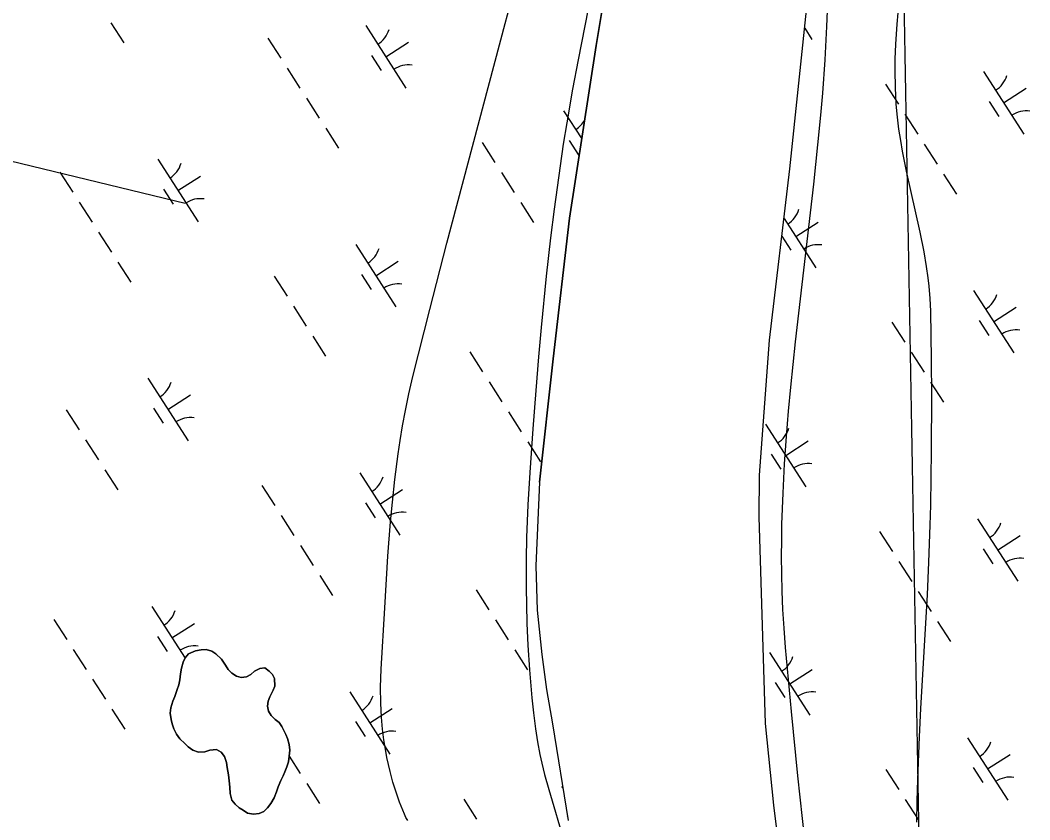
# Model space of a CAD drawing. Extents: x 3937982 to 3958556, y 219448 to 241894.
# Drawn here: x 3945496 to 3946176, y 229070 to 229609 of the extents above; entities that cross this region are included whole.
import ezdxf

# ---------------------------------------------------------------- set-up
doc = ezdxf.new("R2010")
doc.units = 0
for name, color, linetype in [('V-GRID-MAJR', 7, 'Continuous'), ('V-SITE-VEGE', 7, 'Continuous'), ('V-TOPO-SHOR', 7, 'Continuous'), ('V-UTIL-LINE', 7, 'Continuous'), ('V-WETL-SWMP', 7, 'Continuous')]:
    doc.layers.add(name, color=color, linetype=linetype)

msp = doc.modelspace()

# ---------------------------------------------------------------- linework, layer by layer
at = {"layer": 'V-GRID-MAJR'}
msp.add_spline([(3946136.867, 227095.12), (3946078.329, 230314.506), (3945968.142, 236374.431), (3945930.73, 238431.955)], degree=3, dxfattribs=at)
at = {"layer": 'V-SITE-VEGE'}
for p, q in [((3945822.642, 229606.227), (3945831.469, 229640.096)), ((3946039.04, 229604.228), (3946039.66, 229620.26)), ((3945878.538, 229616.078), (3945871.677, 229581.739)), ((3946086.731, 229613.487), (3946086.023, 229605.774)), ((3945783.382, 229458.416), (3945822.642, 229606.227)), ((3946086.023, 229605.774), (3946085.128, 229592.29)), ((3946037.813, 229581.849), (3946039.04, 229604.228)), ((3946085.128, 229592.29), (3946084.765, 229582.189)), ((3945871.677, 229581.739), (3945867.974, 229562.055)), ((3946036.181, 229559.463), (3946037.813, 229581.849)), ((3946084.765, 229582.189), (3946084.681, 229574.622)), ((3946084.681, 229574.622), (3946084.87, 229563.29)), ((3945867.974, 229562.055), (3945864.04, 229539.47)), ((3946034.901, 229544.539), (3946036.181, 229559.463)), ((3946084.87, 229563.29), (3946085.464, 229551.981)), ((3946085.464, 229551.981), (3946086.256, 229543.273)), ((3946032.994, 229524.636), (3946034.901, 229544.539)), ((3945864.04, 229539.47), (3945861.72, 229524.978)), ((3946086.256, 229543.273), (3946087.288, 229535.122)), ((3946087.288, 229535.122), (3946088.472, 229527.487)), ((3945861.72, 229524.978), (3945859.539, 229510.474)), ((3946030.174, 229498.096), (3946032.994, 229524.636)), ((3946088.472, 229527.487), (3946089.744, 229520.334)), ((3946089.744, 229520.334), (3946092.443, 229506.931)), ((3945859.539, 229510.474), (3945855.557, 229481.43)), ((3946092.443, 229506.931), (3946101.596, 229465.865)), ((3946017.869, 229391.944), (3946030.174, 229498.096)), ((3945855.557, 229481.43), (3945853.163, 229462.045)), ((3946101.596, 229465.865), (3946104.213, 229452.627)), ((3945771.827, 229413.766), (3945783.382, 229458.416)), ((3945853.163, 229462.045), (3945850.261, 229436.177)), ((3946104.213, 229452.627), (3946105.89, 229442.673)), ((3946105.89, 229442.673), (3946106.939, 229435.194)), ((3945850.261, 229436.177), (3945846.841, 229401.652)), ((3946106.939, 229435.194), (3946107.584, 229429.574)), ((3946107.584, 229429.574), (3946108.301, 229421.128)), ((3946108.301, 229421.128), (3946108.674, 229412.66)), ((3945760.579, 229368.769), (3945771.827, 229413.766)), ((3946108.674, 229412.66), (3946109.186, 229380.035)), ((3945846.841, 229401.652), (3945845.08, 229381.915)), ((3946014.732, 229361.63), (3946017.869, 229391.944)), ((3945845.08, 229381.915), (3945843.214, 229359.35)), ((3946109.186, 229380.035), (3946109.319, 229355.539)), ((3945757.859, 229356.981), (3945760.579, 229368.769)), ((3946013.241, 229345.465), (3946014.732, 229361.63)), ((3945755.58, 229345.907), (3945757.859, 229356.981)), ((3945843.214, 229359.35), (3945841.238, 229333.556)), ((3946109.319, 229355.539), (3946109.171, 229318.784)), ((3945753.659, 229335.499), (3945755.58, 229345.907)), ((3946011.826, 229328.229), (3946013.241, 229345.465)), ((3945752.039, 229325.724), (3945753.659, 229335.499)), ((3945841.238, 229333.556), (3945839.132, 229304.079)), ((3946010.558, 229309.85), (3946011.826, 229328.229)), ((3945750.665, 229316.547), (3945752.039, 229325.724)), ((3945748.428, 229299.307), (3945750.665, 229316.547)), ((3946109.171, 229318.784), (3946108.674, 229282.045)), ((3946009.514, 229290.251), (3946010.558, 229309.85)), ((3945839.132, 229304.079), (3945837.846, 229282.258)), ((3945746.788, 229284.199), (3945748.428, 229299.307)), ((3946008.803, 229269.355), (3946009.514, 229290.251)), ((3945745.557, 229270.963), (3945746.788, 229284.199)), ((3945837.846, 229282.258), (3945837.025, 229260.385)), ((3946108.674, 229282.045), (3946108.369, 229268.704)), ((3945743.757, 229247.777), (3945745.557, 229270.963)), ((3946008.617, 229258.572), (3946008.803, 229269.355)), ((3946108.369, 229268.704), (3946107.463, 229243.696)), ((3945837.025, 229260.385), (3945836.748, 229245.783)), ((3946008.563, 229247.448), (3946008.617, 229258.572)), ((3945741.576, 229213.004), (3945743.757, 229247.777)), ((3945836.748, 229245.783), (3945836.732, 229226.302)), ((3946008.668, 229235.967), (3946008.563, 229247.448)), ((3946107.463, 229243.696), (3946106.404, 229221.813)), ((3946008.95, 229224.119), (3946008.668, 229235.967)), ((3945836.732, 229226.302), (3945836.91, 229215.169)), ((3946009.444, 229211.892), (3946008.95, 229224.119)), ((3946106.404, 229221.813), (3946102.009, 229145.253)), ((3945739.149, 229171.76), (3945741.576, 229213.004)), ((3945836.91, 229215.169), (3945837.285, 229202.447)), ((3946010.175, 229199.277), (3946009.444, 229211.892)), ((3945837.285, 229202.447), (3945837.944, 229187.916)), ((3946011.185, 229186.258), (3946010.175, 229199.277)), ((3945837.944, 229187.916), (3945839.003, 229171.324)), ((3946015.16, 229143.116), (3946011.185, 229186.258)), ((3945738.834, 229159.503), (3945739.149, 229171.76)), ((3945839.003, 229171.324), (3945840.633, 229152.394)), ((3945738.981, 229148.785), (3945738.834, 229159.503)), ((3945840.633, 229152.394), (3945841.69, 229142.316)), ((3945739.468, 229139.416), (3945738.981, 229148.785)), ((3946102.009, 229145.253), (3946101.043, 229126.114)), ((3945740.195, 229131.224), (3945739.468, 229139.416)), ((3945841.69, 229142.316), (3945842.964, 229131.58)), ((3946019.506, 229100.002), (3946015.16, 229143.116)), ((3945741.078, 229124.06), (3945740.195, 229131.224)), ((3945842.964, 229131.58), (3945844.273, 229122.845)), ((3945742.051, 229117.795), (3945741.078, 229124.06)), ((3946101.043, 229126.114), (3946099.929, 229097.409)), ((3945743.063, 229112.319), (3945742.051, 229117.795)), ((3945844.273, 229122.845), (3945845.946, 229114.178)), ((3945745.209, 229102.742), (3945743.063, 229112.319)), ((3945845.946, 229114.178), (3945847.232, 229108.434)), ((3945847.232, 229108.434), (3945849.124, 229100.811)), ((3945747.15, 229095.566), (3945745.209, 229102.742)), ((3945849.124, 229100.811), (3945851.889, 229090.692)), ((3946022.596, 229071.275), (3946019.506, 229100.002)), ((3946099.929, 229097.409), (3946099.574, 229083.057)), ((3945748.803, 229090.188), (3945747.15, 229095.566)), ((3945751.611, 229082.131), (3945748.803, 229090.188)), ((3945851.889, 229090.692), (3945863.747, 229050.406)), ((3946099.574, 229083.057), (3946099.39, 229068.704)), ((3945754.835, 229074.083), (3945751.611, 229082.131)), ((3945755.891, 229071.83), (3945754.835, 229074.083)), ((3945757.044, 229069.771), (3945755.891, 229071.83)), ((3946026.95, 229032.989), (3946022.596, 229071.275))]:
    msp.add_line(p, q, dxfattribs=at)
at = {"layer": 'V-TOPO-SHOR'}
for p, q in [((3946014.176, 229508.581), (3946027.991, 229640.401)), ((3946000.43, 229393.076), (3946014.176, 229508.581)), ((3945993.657, 229302.347), (3946000.43, 229393.076)), ((3945993.476, 229274.144), (3945993.657, 229302.347)), ((3945995.234, 229215.663), (3945993.476, 229274.144)), ((3945997.681, 229135.049), (3945995.234, 229215.663)), ((3946003.365, 229080.104), (3945997.681, 229135.049)), ((3946015.572, 228979.312), (3946003.365, 229080.104))]:
    msp.add_line(p, q, dxfattribs=at)
for points in [[(3945845.809, 229297.505), (3945854.99, 229380.568), (3945865.916, 229475.302), (3945883.85, 229591.549), (3945902.751, 229704.307)], [(3945845.809, 229297.505), (3945843.347, 229241.312), (3945844.115, 229211.488), (3945847.213, 229181.688), (3945850.484, 229157.949), (3945854.446, 229134.916), (3945864.894, 229069.764)], [(3945675.085, 229127.726), (3945676.271, 229124.959), (3945677.238, 229121.031), (3945677.742, 229117.097), (3945677.318, 229113.154), (3945676.892, 229109.443), (3945675.769, 229105.958), (3945674.412, 229102.701), (3945673.281, 229099.91), (3945671.692, 229096.883), (3945669.884, 229092.463), (3945668.757, 229089.209), (3945667.178, 229085.023), (3945664.901, 229081.294), (3945662.843, 229078.494), (3945660.321, 229075.92), (3945657.094, 229074.496), (3945653.389, 229074.228), (3945649.213, 229074.879), (3945646.413, 229076.706), (3945643.62, 229078.297), (3945641.046, 229080.82), (3945638.701, 229083.575), (3945637.73, 229087.968), (3945637.453, 229092.365), (3945636.948, 229096.531), (3945636.442, 229100.694), (3945635.698, 229105.552), (3945635.203, 229108.792), (3945633.769, 229112.945), (3945631.656, 229115.935), (3945628.393, 229117.756), (3945623.998, 229117.248), (3945620.535, 229116.054), (3945616.367, 229115.782), (3945612.417, 229117.131), (3945609.382, 229119.417), (3945607.043, 229121.709), (3945603.766, 229124.92), (3945601.421, 229127.906), (3945599.76, 229131.596), (3945598.57, 229134.828), (3945597.845, 229137.833), (3945597.339, 229141.996), (3945597.765, 229145.707), (3945599.111, 229150.123), (3945600.467, 229153.379), (3945602.041, 229158.028), (3945603.168, 229161.282), (3945603.829, 229164.532), (3945604.251, 229168.475), (3945604.907, 229172.419), (3945606.025, 229176.368), (3945607.385, 229179.393), (3945609.674, 229181.965), (3945614.286, 229184.097), (3945618.217, 229184.83), (3945621.461, 229184.865), (3945625.409, 229183.745), (3945627.973, 229182.149), (3945631.717, 229178.481), (3945634.539, 229174.34), (3945636.188, 229171.578), (3945638.762, 229169.054), (3945641.793, 229167), (3945645.045, 229166.107), (3945648.517, 229166.605), (3945651.513, 229168.026), (3945654.036, 229170.367), (3945657.493, 229172.255), (3945660.964, 229172.524), (3945663.766, 229170.465), (3945666.105, 229168.174), (3945667.522, 229165.409), (3945667.575, 229160.312), (3945666.445, 229157.52), (3945664.405, 229153.098), (3945663.277, 229150.076), (3945662.847, 229146.83), (3945663.344, 229143.358), (3945665.226, 229140.6), (3945667.803, 229137.845), (3945670.602, 229135.789), (3945672.484, 229133.028), (3945675.085, 229127.726)]]:
    msp.add_lwpolyline(points, dxfattribs=at)
at = {"layer": 'V-UTIL-LINE'}
msp.add_lwpolyline([(3945607.358, 229485.134), (3944995.626, 229633.594)], dxfattribs=at)
at = {"layer": 'V-WETL-SWMP'}
for p, q in [((3945902.752, 229704.308), (3945883.85, 229591.548)), ((3946014.176, 229508.58), (3946027.991, 229640.4)), ((3945557.366, 229606.844), (3945566.026, 229593.39)), ((3945728.818, 229604.913), (3945755.88, 229562.869)), ((3946024.077, 229603.057), (3946028.877, 229595.6)), ((3945662.953, 229596.318), (3945671.613, 229582.864)), ((3945742.349, 229583.891), (3945757.485, 229593.633)), ((3945883.85, 229591.548), (3945865.916, 229475.302)), ((3945732.614, 229584.76), (3945739.109, 229574.67)), ((3945675.943, 229576.137), (3945684.603, 229562.683)), ((3946144.38, 229573.953), (3946171.443, 229531.91)), ((3946078.515, 229565.358), (3946087.175, 229551.905)), ((3946157.911, 229552.932), (3946173.047, 229562.674)), ((3945688.933, 229555.956), (3945697.593, 229542.502)), ((3946148.176, 229553.801), (3946154.671, 229543.711)), ((3945861.947, 229547.614), (3945874.148, 229528.659)), ((3946091.505, 229545.178), (3946100.165, 229531.724)), ((3945701.923, 229535.776), (3945710.583, 229522.322)), ((3945807.081, 229526.217), (3945815.741, 229512.763)), ((3945865.743, 229527.462), (3945872.238, 229517.371)), ((3946104.495, 229524.997), (3946113.155, 229511.543)), ((3945588.951, 229514.883), (3945616.013, 229472.84)), ((3945523.086, 229506.288), (3945531.746, 229492.834)), ((3945820.071, 229506.036), (3945828.731, 229492.582)), ((3946000.43, 229393.075), (3946014.176, 229508.58)), ((3946117.485, 229504.816), (3946126.145, 229491.362)), ((3945602.482, 229493.862), (3945617.617, 229503.604)), ((3945592.747, 229494.731), (3945599.242, 229484.64)), ((3945536.076, 229486.107), (3945544.735, 229472.654)), ((3945833.061, 229485.856), (3945841.721, 229472.402)), ((3945865.916, 229475.302), (3945854.989, 229380.568)), ((3946010.192, 229475.101), (3946031.575, 229441.881)), ((3946018.044, 229462.902), (3946033.18, 229472.645)), ((3945549.065, 229465.927), (3945557.725, 229452.473)), ((3946008.76, 229463.071), (3946014.804, 229453.681)), ((3945722.08, 229457.585), (3945749.142, 229415.541)), ((3945562.055, 229445.746), (3945570.715, 229432.292)), ((3945735.611, 229436.563), (3945750.747, 229446.305)), ((3945667.214, 229436.188), (3945675.874, 229422.734)), ((3945725.876, 229437.432), (3945732.371, 229427.342)), ((3946137.642, 229426.625), (3946164.705, 229384.582)), ((3945680.204, 229416.007), (3945688.864, 229402.553)), ((3946151.173, 229405.604), (3946166.309, 229415.346)), ((3946082.776, 229405.228), (3946091.436, 229391.774)), ((3946141.438, 229406.473), (3946147.933, 229396.383)), ((3945693.194, 229395.826), (3945701.854, 229382.372)), ((3945993.657, 229302.346), (3946000.43, 229393.075)), ((3945798.781, 229385.299), (3945807.441, 229371.846)), ((3946095.766, 229385.048), (3946104.426, 229371.594)), ((3945854.989, 229380.568), (3945845.808, 229297.505)), ((3945582.213, 229367.555), (3945609.275, 229325.512)), ((3945811.771, 229365.119), (3945820.431, 229351.665)), ((3946108.756, 229364.867), (3946117.416, 229351.413)), ((3945595.744, 229346.533), (3945610.879, 229356.276)), ((3945527.347, 229346.158), (3945536.006, 229332.704)), ((3945586.009, 229347.403), (3945592.504, 229337.312)), ((3945824.761, 229344.938), (3945833.42, 229331.484)), ((3945997.775, 229336.596), (3946024.837, 229294.553)), ((3945540.336, 229325.977), (3945548.996, 229312.523)), ((3945837.75, 229324.757), (3945846.41, 229311.303)), ((3946011.306, 229315.574), (3946026.442, 229325.317)), ((3946001.571, 229316.443), (3946008.066, 229306.353)), ((3945553.326, 229305.797), (3945561.986, 229292.343)), ((3945724.778, 229303.865), (3945751.841, 229261.822)), ((3945993.476, 229274.143), (3945993.657, 229302.346)), ((3945658.913, 229295.27), (3945667.573, 229281.816)), ((3945845.808, 229297.505), (3945843.347, 229241.312)), ((3945738.31, 229282.843), (3945753.445, 229292.586)), ((3945728.574, 229283.713), (3945735.069, 229273.622)), ((3945671.903, 229275.089), (3945680.563, 229261.635)), ((3945995.234, 229215.662), (3945993.476, 229274.143)), ((3946140.341, 229272.906), (3946167.403, 229230.862)), ((3946074.476, 229264.311), (3946083.136, 229250.857)), ((3946153.872, 229251.884), (3946169.008, 229261.626)), ((3945684.893, 229254.908), (3945693.553, 229241.455)), ((3946144.137, 229252.753), (3946150.632, 229242.663)), ((3945843.347, 229241.312), (3945844.115, 229211.488)), ((3946087.466, 229244.13), (3946096.126, 229230.676)), ((3945697.883, 229234.728), (3945706.543, 229221.274)), ((3945803.042, 229225.169), (3945811.702, 229211.715)), ((3946100.456, 229223.949), (3946109.116, 229210.495)), ((3945584.911, 229213.835), (3945607.26, 229179.115)), ((3945997.681, 229135.048), (3945995.234, 229215.662)), ((3945519.046, 229205.24), (3945527.706, 229191.787)), ((3945816.032, 229204.989), (3945824.691, 229191.535)), ((3945844.115, 229211.488), (3945847.213, 229181.688)), ((3945598.442, 229192.814), (3945613.578, 229202.556)), ((3946113.446, 229203.769), (3946122.105, 229190.315)), ((3945588.707, 229193.683), (3945595.202, 229183.593)), ((3945532.036, 229185.06), (3945540.696, 229171.606)), ((3945618.217, 229184.831), (3945614.287, 229184.096)), ((3945621.46, 229184.864), (3945618.217, 229184.831)), ((3945625.409, 229183.745), (3945621.46, 229184.864)), ((3945829.021, 229184.808), (3945837.681, 229171.354)), ((3945607.385, 229179.393), (3945606.025, 229176.368)), ((3945609.675, 229181.965), (3945607.385, 229179.393)), ((3945614.287, 229184.096), (3945609.675, 229181.965)), ((3945627.973, 229182.15), (3945625.409, 229183.745)), ((3945631.717, 229178.481), (3945627.973, 229182.15)), ((3945634.539, 229174.34), (3945631.717, 229178.481)), ((3945847.213, 229181.688), (3945850.484, 229157.949)), ((3946000.474, 229182.876), (3946027.536, 229140.833)), ((3945604.907, 229172.419), (3945604.252, 229168.474)), ((3945606.025, 229176.368), (3945604.907, 229172.419)), ((3945636.188, 229171.577), (3945634.539, 229174.34)), ((3945638.762, 229169.055), (3945636.188, 229171.577)), ((3945657.493, 229172.256), (3945654.037, 229170.368)), ((3945660.965, 229172.523), (3945657.493, 229172.256)), ((3945663.766, 229170.466), (3945660.965, 229172.523)), ((3946014.005, 229161.855), (3946029.14, 229171.597)), ((3945545.026, 229164.879), (3945553.686, 229151.425)), ((3945603.829, 229164.532), (3945603.167, 229161.282)), ((3945604.252, 229168.474), (3945603.829, 229164.532)), ((3945641.794, 229167.001), (3945638.762, 229169.055)), ((3945645.046, 229166.107), (3945641.794, 229167.001)), ((3945648.516, 229166.606), (3945645.046, 229166.107)), ((3945651.513, 229168.026), (3945648.516, 229166.606)), ((3945654.037, 229170.368), (3945651.513, 229168.026)), ((3945666.105, 229168.174), (3945663.766, 229170.466)), ((3945667.523, 229165.408), (3945666.105, 229168.174)), ((3945667.575, 229160.312), (3945667.523, 229165.408)), ((3945602.041, 229158.028), (3945600.467, 229153.379)), ((3945603.167, 229161.282), (3945602.041, 229158.028)), ((3945664.405, 229153.099), (3945666.445, 229157.521)), ((3945666.445, 229157.521), (3945667.575, 229160.312)), ((3945850.484, 229157.949), (3945854.446, 229134.916)), ((3946004.27, 229162.724), (3946010.765, 229152.633)), ((3945600.467, 229153.379), (3945599.11, 229150.122)), ((3945663.277, 229150.076), (3945664.405, 229153.099)), ((3945718.04, 229156.537), (3945745.103, 229114.494)), ((3945558.016, 229144.698), (3945566.676, 229131.244)), ((3945597.765, 229145.707), (3945597.339, 229141.996)), ((3945599.11, 229150.122), (3945597.765, 229145.707)), ((3945662.847, 229146.829), (3945663.277, 229150.076)), ((3945663.345, 229143.359), (3945662.847, 229146.829)), ((3945731.572, 229135.515), (3945746.707, 229145.258)), ((3945597.339, 229141.996), (3945597.845, 229137.832)), ((3945597.845, 229137.832), (3945598.57, 229134.828)), ((3945665.226, 229140.599), (3945663.345, 229143.359)), ((3945667.802, 229137.845), (3945665.226, 229140.599)), ((3945670.603, 229135.788), (3945667.802, 229137.845)), ((3945598.57, 229134.828), (3945599.761, 229131.597)), ((3945599.761, 229131.597), (3945601.42, 229127.907)), ((3945672.484, 229133.028), (3945670.603, 229135.788)), ((3945675.086, 229127.726), (3945672.484, 229133.028)), ((3945721.836, 229136.384), (3945728.331, 229126.294)), ((3945854.446, 229134.916), (3945864.894, 229069.764)), ((3946003.365, 229080.103), (3945997.681, 229135.048)), ((3945601.42, 229127.907), (3945603.766, 229124.919)), ((3945603.766, 229124.919), (3945607.042, 229121.709)), ((3945676.272, 229124.958), (3945675.086, 229127.726)), ((3945677.238, 229121.03), (3945676.272, 229124.958)), ((3946133.603, 229125.578), (3946160.665, 229083.534)), ((3945607.042, 229121.709), (3945609.382, 229119.417)), ((3945609.382, 229119.417), (3945612.416, 229117.131)), ((3945612.416, 229117.131), (3945616.368, 229115.781)), ((3945620.535, 229116.055), (3945623.998, 229117.248)), ((3945623.998, 229117.248), (3945628.394, 229117.756)), ((3945628.394, 229117.756), (3945631.655, 229115.936)), ((3945677.741, 229117.097), (3945677.238, 229121.03)), ((3945677.318, 229113.155), (3945677.741, 229117.097)), ((3945616.368, 229115.781), (3945620.535, 229116.055)), ((3945631.655, 229115.936), (3945633.77, 229112.946)), ((3945633.77, 229112.946), (3945635.202, 229108.791)), ((3945676.892, 229109.444), (3945677.318, 229113.155)), ((3945677.319, 229113.165), (3945684.824, 229101.505)), ((3946147.134, 229104.556), (3946162.27, 229114.298)), ((3945635.202, 229108.791), (3945635.698, 229105.553)), ((3945635.698, 229105.553), (3945636.442, 229100.695)), ((3945674.412, 229102.701), (3945675.769, 229105.958)), ((3945675.769, 229105.958), (3945676.892, 229109.444)), ((3946078.737, 229104.18), (3946087.397, 229090.727)), ((3946137.399, 229105.425), (3946143.894, 229095.335)), ((3945636.442, 229100.695), (3945636.948, 229096.531)), ((3945636.948, 229096.531), (3945637.453, 229092.366)), ((3945669.883, 229092.463), (3945671.691, 229096.883)), ((3945671.691, 229096.883), (3945673.282, 229099.91)), ((3945673.282, 229099.91), (3945674.412, 229102.701)), ((3945637.453, 229092.366), (3945637.729, 229087.968)), ((3945668.758, 229089.209), (3945669.883, 229092.463)), ((3945689.154, 229094.778), (3945697.814, 229081.324)), ((3945860.606, 229092.847), (3945861.387, 229091.634)), ((3945637.729, 229087.968), (3945638.701, 229083.576)), ((3945638.701, 229083.576), (3945641.045, 229080.82)), ((3945664.9, 229081.293), (3945667.179, 229085.023)), ((3945667.179, 229085.023), (3945668.758, 229089.209)), ((3945794.741, 229084.252), (3945803.401, 229070.798)), ((3946091.727, 229084), (3946100.387, 229070.546)), ((3945641.045, 229080.82), (3945643.619, 229078.298)), ((3945643.619, 229078.298), (3945646.414, 229076.705)), ((3945646.414, 229076.705), (3945649.213, 229074.88)), ((3945657.093, 229074.497), (3945660.321, 229075.919)), ((3945660.321, 229075.919), (3945662.843, 229078.493)), ((3945662.843, 229078.493), (3945664.9, 229081.293)), ((3946015.572, 228979.311), (3946003.365, 229080.103)), ((3945649.213, 229074.88), (3945653.389, 229074.228)), ((3945653.389, 229074.228), (3945657.093, 229074.497)), ((3945864.402, 229072.694), (3945864.431, 229072.649))]:
    msp.add_line(p, q, dxfattribs=at)
for centre, start, end in [((3945727.599, 229607.245), 301.99668, 343.540338), ((3945757.499, 229560.794), 81.996677, 123.540335), ((3946143.161, 229576.286), 301.99668, 343.540338), ((3946173.061, 229529.834), 81.996677, 123.540335), ((3945860.728, 229549.947), 301.99668, 330.745056), ((3945587.731, 229517.216), 301.99668, 343.540338), ((3945617.631, 229470.764), 81.996677, 123.540335), ((3946003.294, 229486.257), 301.99668, 343.540338), ((3946033.194, 229439.805), 81.996677, 123.540335), ((3945720.861, 229459.917), 301.99668, 343.540338), ((3945750.761, 229413.466), 81.996677, 123.540335), ((3946136.423, 229428.958), 301.99668, 343.540338), ((3946166.323, 229382.506), 81.996677, 123.540335), ((3945580.993, 229369.888), 301.99668, 343.540338), ((3945610.893, 229323.436), 81.996677, 123.540335), ((3945996.556, 229338.929), 301.99668, 343.540338), ((3946026.456, 229292.477), 81.996677, 123.540335), ((3945723.559, 229306.198), 301.99668, 343.540338), ((3945753.459, 229259.746), 81.996677, 123.540335), ((3946139.122, 229275.238), 301.99668, 343.540338), ((3946169.022, 229228.787), 81.996677, 123.540335), ((3945583.692, 229216.168), 301.99668, 343.540338), ((3945613.592, 229169.716), 81.996677, 123.540335), ((3945999.254, 229185.209), 301.99668, 343.540338), ((3945716.821, 229158.87), 301.99668, 343.540338), ((3946029.154, 229138.757), 81.996677, 123.540335), ((3945746.721, 229112.418), 81.996677, 123.540335), ((3946132.384, 229127.91), 301.99668, 343.540338), ((3946162.284, 229081.459), 81.996677, 123.540335)]:
    msp.add_arc(centre, 17.623, start, end, dxfattribs=at)

doc.saveas('drawing.dxf')
